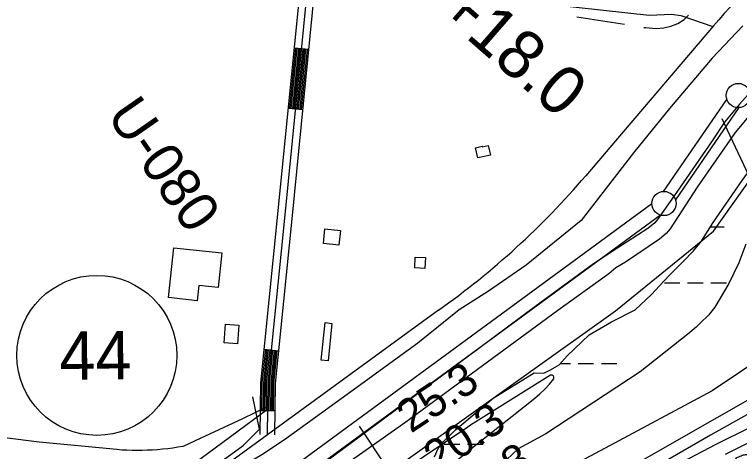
# Model space of a CAD drawing. Extents: x 3445503 to 3483459, y 540493 to 566012.
# Drawn here: x 3452821 to 3454317, y 550789 to 551690 of the extents above; entities that cross this region are included whole.
import ezdxf

# ---------------------------------------------------------------- set-up
doc = ezdxf.new("R2010")
doc.units = 0
for name, color, linetype in [('V-BLDG-OTLN', 7, 'Continuous'), ('V-DTCH-CNTR', 7, 'Continuous'), ('V-FLOD-BASE', 7, 'Continuous'), ('V-LEVE-TOET', 7, 'Continuous'), ('V-RIVR-EDGE', 7, 'Continuous'), ('V-RIVR-RANG', 7, 'Continuous'), ('V-RIVR-RANG-IDEN', 7, 'Continuous'), ('V-ROAD-CNTR', 7, 'Continuous'), ('V-ROAD-IDEN', 7, 'Continuous'), ('V-SITE-VEGE', 7, 'Continuous'), ('V-SURV-IDEN', 7, 'Continuous'), ('V-SURV-LINE', 7, 'Continuous'), ('V-TOPO-DPTH', 7, 'Continuous'), ('V-TOPO-MINR', 7, 'Continuous'), ('V-TOPO-SHOR', 7, 'Continuous'), ('V-WETL-SWMP', 7, 'Continuous')]:
    doc.layers.add(name, color=color, linetype=linetype)

msp = doc.modelspace()

# ---------------------------------------------------------------- linework, layer by layer
at = {"layer": 'V-BLDG-OTLN'}
for points in [[(3453776.649, 551394.457), (3453771.841, 551415.545), (3453785.915, 551418.693), (3453786.234, 551417.263), (3453798.418, 551420.069), (3453802.895, 551400.453)], [(3453493.718, 551244.912), (3453490.605, 551214.607), (3453458.5810000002, 551217.898), (3453461.708, 551248.352)], [(3453139.23, 551106.354), (3453150.082, 551209.291), (3453249.1950000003, 551198.8420000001), (3453241.634, 551127.139), (3453201.616, 551131.356), (3453198.302, 551099.897)], [(3453647.75, 551190.113), (3453669.0470000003, 551189.093), (3453667.978, 551166.742), (3453647.1010000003, 551167.741)], [(3453256.595, 551051.605), (3453284.114, 551049.7170000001), (3453281.162, 551011.395), (3453253.664, 551013.508)], [(3453475.8310000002, 551053.069), (3453468.346, 550976.017), (3453454.042, 550977.406), (3453461.995, 551054.943)]]:
    msp.add_lwpolyline(points, close=True, dxfattribs=at)
at = {"layer": 'V-DTCH-CNTR'}
for points in [[(3453342.887, 550875.9400000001), (3453098.5100000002, 550695.112), (3452833.0500000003, 550488.856), (3452569.7830000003, 550297.3960000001), (3452355.09, 550138.275)], [(3453342.174, 550881.132), (3453291.73, 550856.523), (3453204.541, 550815.778), (3453170.3880000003, 550800.242), (3453168.555, 550799.568)], [(3453032.146, 550792.885), (3452872.048, 550808.272), (3452653.754, 550835.645), (3452448.431, 550859.871)], [(3453168.555, 550799.568), (3453158.174, 550797.78), (3453147.756, 550796.203), (3453137.309, 550794.837), (3453126.835, 550793.684), (3453116.341, 550792.742), (3453105.8310000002, 550792.015), (3453095.308, 550791.4990000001), (3453084.776, 550791.196), (3453074.241, 550791.108), (3453063.7060000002, 550791.233), (3453053.1750000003, 550791.5700000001), (3453042.654, 550792.121), (3453032.146, 550792.885)]]:
    msp.add_lwpolyline(points, dxfattribs=at)
at = {"layer": 'V-FLOD-BASE'}
msp.add_lwpolyline([(3454370.318, 551565.354), (3454316.414, 551505.702), (3454286.053, 551468.422), (3454260.2970000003, 551429.973), (3454186.548, 551322.9670000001), (3454147.864, 551267.2390000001), (3454142.269, 551260.569), (3454127.56, 551248.899), (3454063.662, 551207.4720000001), (3454015.4050000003, 551175.763), (3453894.278, 551087.314), (3453779.005, 551001.66), (3453638.254, 550896.7930000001), (3453481.85, 550781.564), (3453332.592, 550669.432), (3453264.002, 550617.7710000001), (3453239.752, 550594.9890000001), (3453215.809, 550571.234), (3453204.575, 550555.639), (3453181.31, 550515.434), (3453170.482, 550499.997)], dxfattribs=at)
at = {"layer": 'V-LEVE-TOET'}
for points in [[(3454323.451, 551666.726), (3454260.557, 551599.961), (3454172.454, 551496.15), (3454097.825, 551405.028), (3453990.028, 551265.365), (3453876.6, 551173.307), (3453799.073, 551119.726), (3453738.614, 551081.354), (3453653.3880000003, 551012.72), (3453514.927, 550912.05), (3453378.109, 550812.968), (3453331.685, 550782.432), (3453304.5810000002, 550766.425), (3453270.161, 550738.589), (3453186.291, 550673.483), (3453069.723, 550586.65), (3452946.343, 550498.321), (3452789.864, 550383.748)], [(3454372.8140000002, 551520.701), (3454336.247, 551480.948), (3454307.538, 551446.871), (3454229.302, 551334.1680000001), (3454173.839, 551248.535), (3454165.264, 551238.667), (3454151.8140000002, 551227.268), (3454081.504, 551179.703), (3454061.913, 551168.089), (3454047.1550000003, 551155.7440000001), (3453941.771, 551079.71), (3453786.932, 550966.083), (3453628.491, 550849.613), (3453455.732, 550727.577), (3453297.538, 550606.9), (3453174.847, 550502.084), (3453142.259, 550486.496), (3453049.02, 550421.235), (3452914.826, 550324.053), (3452841.258, 550274.928), (3452776.758, 550226.937)]]:
    msp.add_lwpolyline(points, dxfattribs=at)
at = {"layer": 'V-RIVR-EDGE'}
msp.add_spline([(3454293.401723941, 550757.772065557), (3454303.1594229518, 550767.4816276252), (3454305.594549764, 550768.1708698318), (3454311.155764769, 550767.8094867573), (3454312.550581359, 550769.5441967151), (3454309.087178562, 550774.7672375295), (3454315.3531083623, 550778.228061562), (3454324.400935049, 550782.0296385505), (3454329.269469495, 550782.7128636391), (3454335.5268034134, 550782.6973910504), (3454340.049427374, 550784.0767350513), (3454341.797890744, 550788.2439930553), (3454346.6758806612, 550792.7511444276), (3454353.642227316, 550798.2960272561), (3454358.8558126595, 550797.9355037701), (3454361.9930755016, 550801.404064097), (3454369.3113497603, 550808.6862356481), (3454376.287151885, 550818.0550447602), (3454385.3384169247, 550823.2471403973), (3454397.8728552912, 550831.2116774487), (3454405.1816740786, 550834.6699227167), (3454416.6534529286, 550834.641556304), (3454426.7347131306, 550834.6166282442), (3454434.3894424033, 550837.3787545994), (3454439.267432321, 550841.885905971), (3454445.528204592, 550843.2609520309), (3454450.0508285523, 550844.6402960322), (3454452.499708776, 550850.8916128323), (3454459.472072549, 550858.8699032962), (3454476.8991138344, 550877.251295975), (3454485.6070471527, 550884.1823995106), (3454497.44364743, 550891.1057667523), (3454502.661530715, 550892.483391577), (3454506.8416825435, 550895.9493731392), (3454511.720532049, 550900.8041541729), (3454520.4319037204, 550909.1257763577), (3454533.310533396, 550915.698935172), (3454547.572805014, 550919.4876183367), (3454558.708988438, 550924.3269267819), (3454569.8546273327, 550932.9901615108), (3454588.658433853, 550945.8060412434), (3454603.2829481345, 550955.5035690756), (3454618.2456366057, 550961.3763110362), (3454638.0777191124, 550968.2799077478), (3454654.7802750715, 550974.8436110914)], degree=3, dxfattribs=at)
at = {"layer": 'V-RIVR-RANG'}
for p, q in [((3454280.6276, 551476.1034000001), (3454744.4765, 550478.6845999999)), ((3453532.0974, 550841.0373), (3454042.4274000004, 550075.5549000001))]:
    msp.add_line(p, q, dxfattribs=at)
at = {"layer": 'V-ROAD-CNTR'}
for p, q in [((3453981.0685213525, 551685.7838368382), (3454079.830436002, 551670.0968670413)), ((3453398.5611649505, 551621.7557301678), (3453428.41610524, 551618.810736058)), ((3453386.2911894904, 551497.3599789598), (3453416.14612978, 551494.41498485)), ((3453336.410289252, 550999.9009738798), (3453366.25622956, 550996.867979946)), ((3453328.7703045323, 550873.904225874), (3453358.7682445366, 550873.5762265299))]:
    msp.add_line(p, q, dxfattribs=at)
for points in [[(3453343.2222756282, 550823.743326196), (3453344.385273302, 550930.0181136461), (3453378.9532041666, 551270.1704333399), (3453449.519063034, 551985.5460025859), (3453525.1989116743, 552823.170327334), (3453567.111827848, 553344.870283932), (3453572.179817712, 553383.1602073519), (3453581.0367999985, 553413.389146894), (3453591.677778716, 553439.53109461), (3453615.9807301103, 553481.427010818), (3453658.578644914, 553543.074887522), (3453688.0485859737, 553594.501784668), (3453720.073521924, 553656.4656607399), (3453724.0585139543, 553674.157625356), (3453736.0034900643, 553771.872429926), (3453793.5563749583, 554410.878151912), (3453851.1882596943, 555091.4767907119), (3453909.567142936, 555747.5204786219), (3453945.761070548, 556130.044713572), (3453974.917012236, 556467.746038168), (3454011.7979384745, 556908.2351571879), (3454080.8398003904, 557648.6056764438)], [(3453428.045105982, 551767.8454379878), (3453590.698780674, 551748.977475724), (3454130.2687015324, 551689.20459527), (3454176.832608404, 551690.8015920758), (3454195.976570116, 551688.5445965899), (3454261.991438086, 551665.497642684)], [(3453328.223305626, 550823.9073258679), (3453329.3933032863, 550930.8601119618), (3453364.0282340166, 551271.6654303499), (3453411.614138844, 551754.0764655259)], [(3453358.22124563, 550823.579326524), (3453359.377243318, 550929.17611533), (3453393.8781743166, 551268.6754363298), (3453440.760794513, 551743.9564204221)], [(3454119.335201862, 551663.8220791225), (3454122.8517198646, 551663.2635286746), (3454144.9836978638, 551661.468985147), (3454160.470952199, 551662.7448421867), (3454174.977299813, 551666.5644118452), (3454189.616029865, 551671.6678331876), (3454202.550609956, 551680.105037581), (3454211.6174511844, 551689.0524573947)], [(3454262.97443612, 551666.6496403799), (3454049.122863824, 551416.1481413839), (3453999.543962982, 551357.90525787)], [(3453389.2761835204, 551497.065979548), (3453401.547158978, 551621.4617307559)], [(3453392.2611775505, 551496.7719801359), (3453404.532153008, 551621.167731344)], [(3453395.2471715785, 551496.476980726), (3453407.518147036, 551620.8727319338)], [(3453398.2321656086, 551496.1829813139), (3453410.503141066, 551620.578732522)], [(3453401.218159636, 551495.8879819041), (3453413.4891350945, 551620.2837331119)], [(3453404.2041536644, 551495.5929824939), (3453416.475129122, 551619.988733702)], [(3453407.189147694, 551495.2989830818), (3453419.460123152, 551619.6947342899)], [(3453410.175141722, 551495.0039836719), (3453422.44611718, 551619.39973488)], [(3453413.1601357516, 551494.7099842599), (3453425.43111121, 551619.105735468)], [(3453695.852570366, 551080.6598123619), (3453195.6715707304, 550716.242541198), (3452564.759832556, 550249.6114744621), (3452094.037774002, 549907.5271586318), (3451781.4403991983, 549679.2546151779), (3451700.011562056, 549618.801736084)], [(3453331.770298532, 550873.87122594), (3453332.392297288, 550930.692112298), (3453339.3942832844, 550999.5979744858)], [(3453334.770292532, 550873.8392260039), (3453335.390291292, 550930.5231126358), (3453342.379277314, 550999.2949750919)], [(3453337.7692865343, 550873.8062260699), (3453338.388285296, 550930.3551129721), (3453345.364271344, 550998.991975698)], [(3453340.769280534, 550873.773226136), (3453341.3872792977, 550930.1861133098), (3453348.348265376, 550998.687976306)], [(3453343.769274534, 550873.7402262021), (3453344.385273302, 550930.0181136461), (3453351.333259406, 550998.384976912)], [(3453346.769268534, 550873.7072262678), (3453347.3832673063, 550929.850113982), (3453354.318253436, 550998.0819775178)], [(3453349.769262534, 550873.6742263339), (3453350.382261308, 550929.6811143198), (3453357.302247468, 550997.7779781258)], [(3453352.768256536, 550873.6412263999), (3453353.380255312, 550929.513114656), (3453360.287241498, 550997.4749787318)], [(3453355.768250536, 550873.6092264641), (3453356.3782493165, 550929.3441149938), (3453363.272235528, 550997.1719793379)]]:
    msp.add_lwpolyline(points, dxfattribs=at)
for centre, radius, start, end in [((3454774.8518613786, 551244.9170097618), 663.2321691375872, 94.03504049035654, 140.51510160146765), ((3452741.1287326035, 552431.4057577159), 1654.089542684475, 305.2531282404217, 319.53390601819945)]:
    msp.add_arc(centre, radius, start, end, dxfattribs=at)
at = {"layer": 'V-ROAD-IDEN'}
msp.add_circle((3452991.1268965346, 550987.3238710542), 164.99966999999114, dxfattribs=at)
at = {"layer": 'V-SITE-VEGE'}
msp.add_lwpolyline([(3453515.968, 550690.3150000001), (3454060.94, 551079.013), (3454263.2830000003, 551243.671), (3454363.102, 551384.032), (3454387.383, 551438.02), (3454422.455, 551473.11), (3454444.039, 551481.208), (3454465.623, 551489.306), (3454497.998, 551489.306), (3454524.9760000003, 551481.208), (3454549.257, 551470.409), (3454570.841, 551454.213), (3454584.329, 551429.922), (3454587.029, 551397.531), (3454576.236, 551313.851), (3454576.236, 551281.46), (3454587.029, 551251.768), (3454597.8200000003, 551208.578), (3454614.007, 551178.886), (3454600.515, 551149.194), (3454578.935, 551127.6), (3454546.56, 551106.006), (3454260.5840000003, 550914.356), (3453807.339, 550671.42)], dxfattribs=at)
at = {"layer": 'V-SURV-LINE'}
for points in [[(3454159.84522677, 551325.4021576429), (3454290.474031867, 551515.231275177)], [(3454315.1910629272, 551498.2292633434), (3454184.561764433, 551308.3994288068)], [(3451740.1376720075, 549543.3018695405), (3454135.892650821, 551300.7197145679)], [(3454153.6493493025, 551276.5391460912), (3451757.8938245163, 549519.1209005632)]]:
    msp.add_lwpolyline(points, dxfattribs=at)
for centre in [(3454314.15482, 551523.18402), (3454160.88076, 551300.44737)]:
    msp.add_circle(centre, 25, dxfattribs=at)
at = {"layer": 'V-TOPO-DPTH'}
msp.add_lwpolyline([(3454900.278795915, 551104.1661438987), (3454780.736125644, 551053.9678120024), (3454773.8049923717, 551051.0146112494), (3454766.89501064, 551048.0133990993), (3454760.0167562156, 551044.9401698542), (3454753.159653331, 551041.8189292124), (3454746.3321559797, 551038.6329720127), (3454739.5229727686, 551035.4087559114), (3454732.7412607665, 551032.1271514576), (3454725.9778629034, 551028.8072881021), (3454713.593151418, 551022.6631300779), (3454700.6463077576, 551016.25228229), (3454687.6930268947, 551009.8544924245), (3454674.73009023, 551003.4762894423), (3454661.760716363, 550997.111144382), (3454338.4424478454, 550838.7352152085), (3454268.2131419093, 550803.2990030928), (3454198.5719226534, 550766.7730191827)], dxfattribs=at)
at = {"layer": 'V-TOPO-MINR'}
for points in [[(3454899.832942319, 551197.0555759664), (3454791.272588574, 551141.4440262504), (3454761.8110560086, 551126.3363458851), (3454732.357987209, 551111.2122000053), (3454702.917614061, 551096.0633558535), (3454673.485704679, 551080.8980461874), (3454629.1081973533, 551058.0081970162), (3454577.6725708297, 551031.056719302), (3454526.475104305, 551003.6668844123), (3454475.634877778, 550975.6195137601), (3454425.032811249, 550947.1337859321), (3453964.2961113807, 550683.8441278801)], [(3454900.066389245, 551148.4190894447), (3454777.2595992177, 551092.6016368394), (3454763.3903601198, 551086.2000938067), (3454749.572311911, 551079.691492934), (3454735.831050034, 551073.0223053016), (3454722.1409790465, 551066.2460598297), (3454550.7264490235, 550980.1529241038), (3454451.9138218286, 550929.248876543), (3454353.8288910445, 550877.0115726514), (3454256.8355048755, 550822.774384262), (3454160.569815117, 550767.2039395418)], [(3454900.278795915, 551104.1661438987), (3454780.736125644, 551053.9678120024), (3454773.8049923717, 551051.0146112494), (3454766.89501064, 551048.0133990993), (3454760.0167562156, 551044.9401698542), (3454753.159653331, 551041.8189292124), (3454746.3321559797, 551038.6329720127), (3454739.5229727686, 551035.4087559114), (3454732.7412607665, 551032.1271514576), (3454725.9778629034, 551028.8072881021), (3454713.593151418, 551022.6631300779), (3454700.6463077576, 551016.25228229), (3454687.6930268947, 551009.8544924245), (3454674.73009023, 551003.4762894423), (3454661.760716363, 550997.111144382), (3454338.4424478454, 550838.7352152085), (3454268.2131419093, 550803.2990030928), (3454198.5719226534, 550766.7730191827)], [(3454900.4082034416, 551077.2052945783), (3454841.7375014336, 551051.7944843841), (3454810.726196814, 551038.1606155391), (3454779.817538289, 551024.301154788), (3454749.062848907, 551010.1033061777), (3454718.4108056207, 550995.6798656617), (3454697.3324677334, 550985.6197152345), (3454656.271585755, 550965.8877410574), (3454615.2817980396, 550946.0101533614), (3454574.3986517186, 550925.9141453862), (3454533.586599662, 550905.6725238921), (3454402.4317692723, 550840.186897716), (3454344.7567087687, 550811.4390075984), (3454287.0555098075, 550782.7437677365)], [(3453730.072117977, 550767.9136710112), (3453759.3250672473, 550791.6111217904), (3453788.646630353, 550815.2229846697), (3453818.071114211, 550838.7064657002), (3453847.564211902, 550862.104358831), (3453894.4386396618, 550899.1248388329), (3453905.0584480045, 550908.1860354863), (3453915.1778273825, 550917.7387209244), (3453924.5465633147, 550928.02863954), (3453933.4148702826, 550938.8100469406), (3453933.8907495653, 550942.659333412), (3453933.1230210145, 550945.3746676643), (3453930.4898807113, 550946.3890735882), (3453926.613132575, 550946.2695272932), (3453778.585188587, 550853.81867796), (3453773.048658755, 550850.3231266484), (3453767.535304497, 550846.7917784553), (3453762.0567135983, 550843.2067349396), (3453756.6012982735, 550839.5858945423), (3453528.0316008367, 550686.2670746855)]]:
    msp.add_lwpolyline(points, dxfattribs=at)
at = {"layer": 'V-TOPO-SHOR'}
msp.add_lwpolyline([(3451137.646, 548975.035), (3451281.607845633, 549106.0064824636), (3451375.7835074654, 549213.6358102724), (3451456.5055033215, 549361.6261360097), (3451490.139668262, 549449.0749648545), (3451584.3153300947, 549549.9774596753), (3451880.295981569, 549771.9629482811), (3452135.9156351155, 549960.3142719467), (3453292.9309090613, 550801.1683954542), (3453326.565074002, 550834.8025603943), (3453313.111408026, 550902.0708902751)], dxfattribs=at)
at = {"layer": 'V-WETL-SWMP'}
for p, q in [((3454256.904838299, 551252.5546290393), (3454285.1464455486, 551252.5546290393)), ((3454161.7383882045, 551137.1226956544), (3454193.738379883, 551137.1226956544)), ((3454209.738375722, 551137.1226956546), (3454241.738367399, 551137.1226956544)), ((3454257.7383632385, 551137.1226956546), (3454289.7383549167, 551137.1226956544)), ((3453946.693624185, 550970.6217917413), (3453967.8303096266, 550970.6217917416)), ((3453983.830305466, 550970.6217917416), (3454015.830297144, 550970.6217917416)), ((3454031.830292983, 550970.6217917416), (3454063.8302846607, 550970.6217917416)), ((3453707.8302484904, 550804.4478876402), (3453739.8302401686, 550804.44788764)), ((3453755.830236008, 550804.4478876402), (3453787.8302276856, 550804.44788764))]:
    msp.add_line(p, q, dxfattribs=at)
for points in [[(3453687.509, 550777.878), (3453694.93, 550795.218), (3453704.859, 550807.985), (3453731.197, 550834.053), (3453808.69, 550899.3420000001), (3453893.072, 550951.571), (3453913.113, 550950.573), (3453926.821, 550957.451), (3453944.478, 550968.1410000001), (3453960.977, 550986.617), (3454006.379, 551029.821), (3454052.7800000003, 551056.185), (3454101.7460000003, 551081.21), (3454135.301, 551112.975), (3454151.789, 551130.804), (3454172.318, 551152.504), (3454201.524, 551181.34), (3454221.89, 551202.591), (3454238.3710000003, 551222.942), (3454260.931, 551258.9890000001), (3454322.4760000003, 551348.21), (3454386.588, 551436.741)], [(3454329.9390000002, 551216.979), (3454315.0300000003, 551178.417), (3454294.866, 551135.4180000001), (3454266.1920000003, 551086.745), (3454252.961, 551070.153), (3454235.849, 551053.629), (3454227.293, 551045.368), (3454210.214, 551030.784), (3454111.807, 550953.567), (3453917.397, 550825.6190000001), (3453859.909, 550794.273), (3453825.038, 550761.237)]]:
    msp.add_lwpolyline(points, dxfattribs=at)

# ---------------------------------------------------------------- texts
at = {"layer": 'V-RIVR-RANG'}
for s, p in [('25.3', (3453638.8711418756, 550825.5754953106)), ('20.3', (3453694.4051418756, 550742.4134953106)), ('24.8', (3453749.9391418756, 550659.2504953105))]:
    msp.add_text(s, height=66.99999999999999, rotation=33.58832571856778, dxfattribs=at).set_placement(p)
at = {"layer": 'V-RIVR-RANG-IDEN'}
msp.add_text('U-080', height=82.999998, rotation=304.81659026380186, dxfattribs=at).set_placement((3453009.588, 551482.384))
at = {"layer": 'V-ROAD-IDEN'}
msp.add_text('44', height=99.999076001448, rotation=0.6419082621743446, dxfattribs=at).set_placement((3452914.1330505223, 550936.4579727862))
at = {"layer": 'V-SURV-IDEN'}
msp.add_text('3840+18.0', height=99.99999999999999, rotation=318.917318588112, dxfattribs=at).set_placement((3453466.4328063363, 551890.6518477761))

doc.saveas('drawing.dxf')
